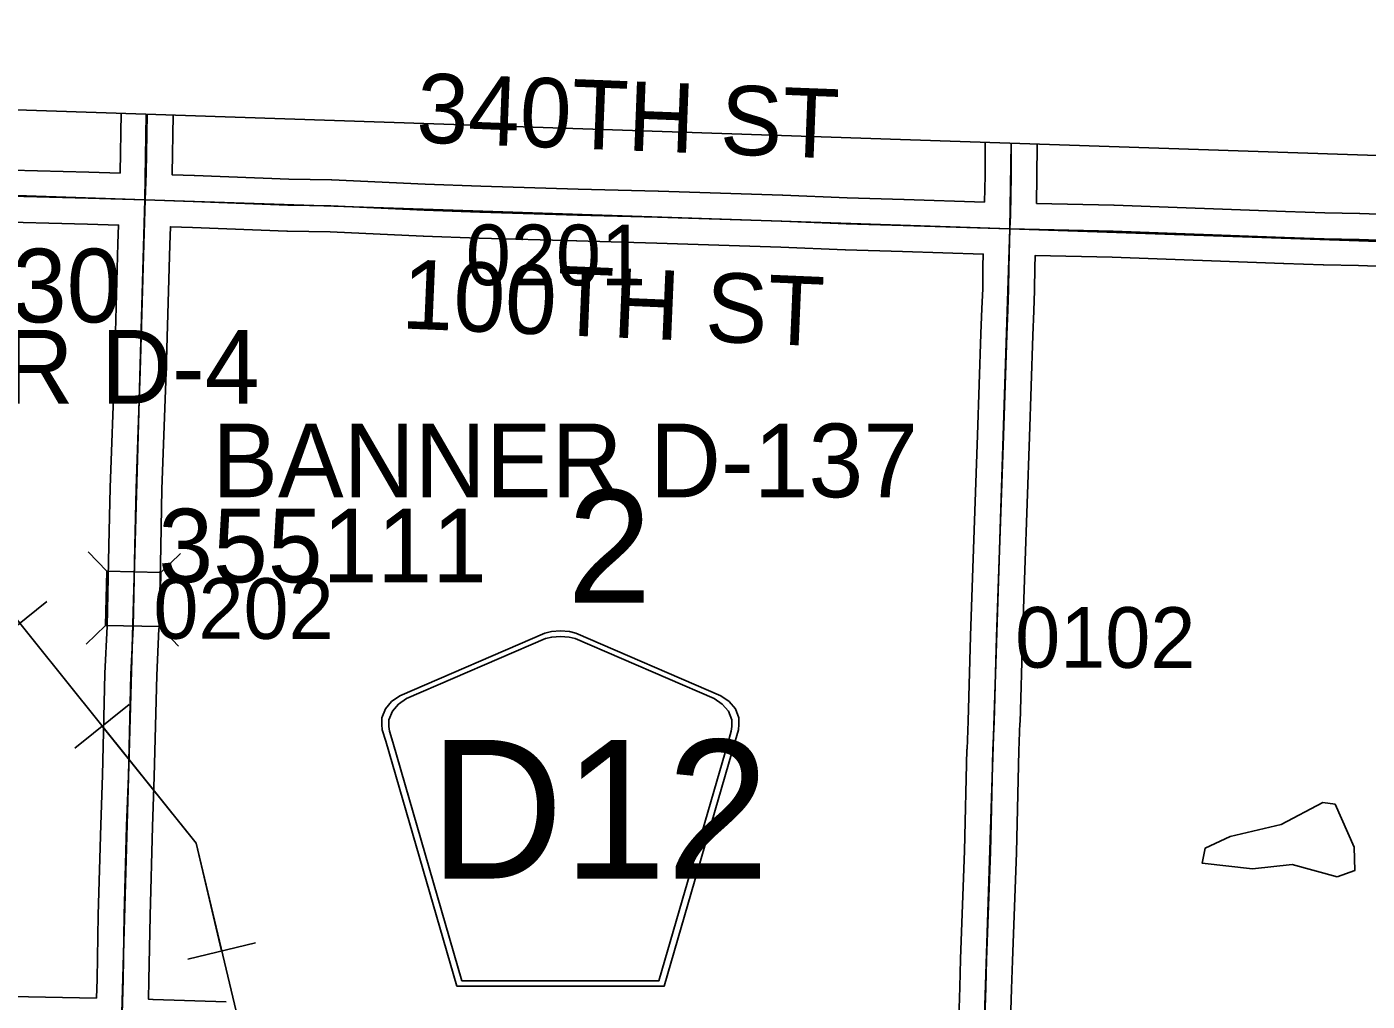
# Model space of a CAD drawing. Extents: x -157.2 to -99.3, y 12.2 to 46.2.
# Drawn here: x -134.532 to -132.984, y 39.874 to 40.999 of the extents above; entities that cross this region are included whole.
import ezdxf

# ---------------------------------------------------------------- set-up
doc = ezdxf.new("R2010")
doc.units = 0
for name, color, linetype in [('tdCoClipBndry', 7, 'Continuous'), ('tdCoCoAdjSecRdTxt', 7, 'Continuous'), ('tdCoCoBndry', 7, 'Continuous'), ('tdCoHydroRiver', 7, 'Continuous'), ('tdCoPipe', 7, 'Continuous'), ('tdCoSecRdNmbr', 7, 'Continuous'), ('tdCoSecRdTxt', 7, 'Continuous'), ('tdCoSecRteBand', 7, 'Continuous'), ('tdCoSecRteCL', 7, 'Continuous'), ('tdCoSectLine', 7, 'Continuous'), ('tdCoSectNmbr', 7, 'Continuous'), ('tdCoShieldCoRteHrd', 7, 'Continuous'), ('tdCoStrucSec', 7, 'Continuous'), ('tdCoStrucSecCoName', 7, 'Continuous'), ('tdCoStrucSecFHWANum', 7, 'Continuous'), ('tdCoSurfGravel', 7, 'Continuous'), ('tdCoTwpBndryShd', 7, 'Continuous')]:
    doc.layers.add(name, color=color, linetype=linetype)

msp = doc.modelspace()

# ---------------------------------------------------------------- linework, layer by layer
at = {"layer": 'tdCoClipBndry'}
msp.add_lwpolyline([(-137.3849, 40.9986), (-130.3617, 40.7621), (-129.3761, 40.7352), (-128.3918, 40.7165), (-127.3846, 40.6647), (-126.387, 40.641), (-124.3513, 40.57), (-123.3516, 40.5465), (-121.3552, 40.48), (-120.3594, 40.4386), (-118.3228, 40.3917), (-115.3169, 40.3414), (-114.3264, 40.3124), (-114.2927, 40.3054), (-114.257, 40.2814), (-114.2379, 40.2528), (-114.2294, 40.2106), (-114.247, 39.2403), (-114.2573, 38.2439), (-114.2917, 37.2483), (-114.3338, 36.2543), (-114.3541, 35.2589), (-114.3899, 34.3598)], dxfattribs=at)
at = {"layer": 'tdCoCoBndry'}
msp.add_lwpolyline([(-135.3934, 40.8324), (-134.3958, 40.7988), (-133.3972, 40.7654), (-132.3984, 40.7315), (-131.3628, 40.6937), (-130.3647, 40.6622), (-129.3784, 40.6353), (-128.3937, 40.6165), (-127.3884, 40.5648), (-126.3904, 40.5411), (-125.354, 40.5038), (-124.3542, 40.47), (-123.355, 40.4466), (-122.3574, 40.4123), (-121.3585, 40.3801), (-120.3626, 40.3387), (-119.3227, 40.3139), (-118.3248, 40.2918), (-117.32, 40.2727), (-116.3236, 40.2604), (-115.3186, 40.2414), (-114.3294, 40.2124)], dxfattribs=at)
at = {"layer": 'tdCoHydroRiver'}
msp.add_lwpolyline([(-133.0192, 40.0178), (-133.0709, 40.032), (-133.1168, 40.027), (-133.175, 40.0335), (-133.1714, 40.0508), (-133.1425, 40.0641), (-133.0837, 40.0781), (-133.0356, 40.1035), (-133.0214, 40.1015), (-132.9993, 40.0519), (-132.9985, 40.0251), (-133.0192, 40.0178)], dxfattribs=at)
at = {"layer": 'tdCoPipe'}
for p, q in [((-134.5718, 40.2849), (-134.509, 40.3353)), ((-134.4767, 40.1663), (-134.414, 40.2167)), ((-134.3464, 39.9228), (-134.268, 39.9415))]:
    msp.add_line(p, q, dxfattribs=at)
for points in [[(-135.0122, 40.8982), (-134.3368, 40.0564), (-134.0306, 38.772), (-132.8761, 37.9982), (-132.2245, 37.0435), (-131.7946, 36.2875), (-131.7592, 36.2046)], [(-134.4453, 40.1915), (-134.3368, 40.0564), (-134.3072, 39.9322)]]:
    msp.add_lwpolyline(points, dxfattribs=at)
at = {"layer": 'tdCoSecRteBand'}
for points in [[(-135.3602, 40.9304), (-135.3622, 40.8615), (-135.3621, 40.8615), (-135.3476, 40.861), (-135.3476, 40.861), (-135.3476, 40.861), (-135.1799, 40.8556), (-135.1797, 40.8556), (-135.1795, 40.8556), (-135.0804, 40.8511), (-135.0121, 40.8484), (-134.904, 40.8452), (-134.9039, 40.8452), (-134.9038, 40.8452), (-134.8136, 40.842), (-134.5797, 40.8339), (-134.4607, 40.8309), (-134.4606, 40.8309), (-134.4605, 40.8309), (-134.4245, 40.8297)], [(-134.4245, 40.8297), (-134.4245, 40.8303), (-134.4231, 40.8988)], [(-134.3631, 40.8968), (-134.3645, 40.8289), (-134.3645, 40.8288), (-134.3645, 40.8286), (-134.3645, 40.8278), (-134.3389, 40.827), (-134.3388, 40.827), (-134.3387, 40.827), (-134.2298, 40.8228), (-134.1805, 40.8218), (-134.1801, 40.8218), (-134.1798, 40.8218), (-134.0721, 40.8171), (-134.008, 40.8146), (-133.8954, 40.8114), (-133.803, 40.809), (-133.8029, 40.809), (-133.8028, 40.809), (-133.6595, 40.8043), (-133.6594, 40.8043), (-133.6593, 40.8043), (-133.585, 40.8013), (-133.5193, 40.7994), (-133.5192, 40.7994), (-133.5192, 40.7993), (-133.4262, 40.7962)], [(-133.4262, 40.7962), (-133.4257, 40.8269), (-133.4254, 40.8627), (-133.4254, 40.8629), (-133.4254, 40.8632), (-133.4254, 40.8652)], [(-133.3654, 40.8632), (-133.3654, 40.8621), (-133.3657, 40.8263), (-133.3657, 40.8262), (-133.3657, 40.826), (-133.3662, 40.7947), (-133.2771, 40.7927), (-133.2769, 40.7927), (-133.2766, 40.7927), (-133.0787, 40.7853), (-133.0334, 40.7838), (-132.9931, 40.7831), (-132.9929, 40.7831), (-132.9927, 40.7831), (-132.9185, 40.7806)], [(-134.4516, 39.8776), (-134.4516, 39.8777), (-134.4511, 39.8995), (-134.4499, 39.9736), (-134.4499, 39.9738), (-134.4499, 39.974), (-134.4469, 40.0776), (-134.4469, 40.0777), (-134.4469, 40.0777), (-134.4449, 40.135), (-134.4422, 40.2518), (-134.4422, 40.2522), (-134.4422, 40.2525), (-134.4395, 40.3069), (-134.4375, 40.3999), (-134.4375, 40.3999), (-134.4375, 40.3999), (-134.4361, 40.4665), (-134.4361, 40.4667), (-134.436, 40.4669), (-134.4311, 40.6022), (-134.427, 40.7485), (-134.427, 40.7485), (-134.427, 40.7486), (-134.4263, 40.7697), (-134.4263, 40.7698), (-134.4264, 40.7698), (-134.4623, 40.7709), (-134.5813, 40.7739)], [(-133.4565, 39.8412), (-133.4549, 39.8905), (-133.4539, 39.9228), (-133.4539, 39.9229), (-133.4539, 39.923), (-133.4493, 40.0475), (-133.4466, 40.1647), (-133.4466, 40.1649), (-133.4465, 40.1651), (-133.4453, 40.1975), (-133.4426, 40.2953), (-133.4426, 40.2954), (-133.4426, 40.2956), (-133.4396, 40.3737), (-133.4342, 40.5275), (-133.4306, 40.6442), (-133.4306, 40.6444), (-133.4306, 40.6446), (-133.4293, 40.6734), (-133.4284, 40.6963), (-133.4281, 40.7213), (-133.4281, 40.7215), (-133.4281, 40.7218), (-133.4277, 40.7363), (-133.5211, 40.7394), (-133.5869, 40.7414), (-133.5871, 40.7414), (-133.5872, 40.7414), (-133.6616, 40.7443), (-133.8047, 40.749), (-133.8971, 40.7515), (-133.8971, 40.7515), (-133.8971, 40.7515), (-134.0098, 40.7547), (-134.01, 40.7547), (-134.0101, 40.7547), (-134.0745, 40.7571), (-134.0745, 40.7571), (-134.0746, 40.7571), (-134.182, 40.7618), (-134.2312, 40.7628), (-134.2315, 40.7628), (-134.2318, 40.7628), (-134.341, 40.767), (-134.3663, 40.7678), (-134.367, 40.7468), (-134.3712, 40.6003), (-134.3712, 40.6002), (-134.3712, 40.6001), (-134.3761, 40.465), (-134.3776, 40.3986), (-134.3795, 40.3052), (-134.3795, 40.3047), (-134.3796, 40.3043), (-134.3822, 40.25), (-134.385, 40.1335), (-134.385, 40.1333), (-134.385, 40.1331), (-134.3869, 40.0758), (-134.3899, 39.9725), (-134.3911, 39.8984), (-134.3911, 39.8983), (-134.3911, 39.8982), (-134.3916, 39.8764), (-134.3867, 39.8763), (-134.3865, 39.8763), (-134.3862, 39.8763), (-134.3021, 39.8733)], [(-132.9204, 40.7206), (-132.9944, 40.7231), (-133.0347, 40.7238), (-133.0349, 40.7238), (-133.0351, 40.7238), (-133.0807, 40.7253), (-133.0808, 40.7253), (-133.0809, 40.7253), (-133.2787, 40.7327), (-133.3677, 40.7347), (-133.3677, 40.7345), (-133.3681, 40.7204), (-133.3684, 40.6953), (-133.3684, 40.6948), (-133.3684, 40.6943), (-133.3694, 40.6709), (-133.3694, 40.6709), (-133.3694, 40.6709), (-133.3706, 40.6422), (-133.3742, 40.5256), (-133.3742, 40.5255), (-133.3743, 40.5255), (-133.3797, 40.3716), (-133.3797, 40.3715), (-133.3797, 40.3715), (-133.3826, 40.2935), (-133.3853, 40.1957), (-133.3853, 40.1956), (-133.3854, 40.1954), (-133.3866, 40.1631), (-133.3893, 40.0459), (-133.3893, 40.0457), (-133.3893, 40.0455), (-133.394, 39.9208), (-133.395, 39.8886), (-133.395, 39.8886), (-133.395, 39.8886), (-133.3966, 39.8387)], [(-134.7072, 39.8847), (-134.5303, 39.8792), (-134.4517, 39.8776), (-134.4516, 39.8776)]]:
    msp.add_lwpolyline(points, dxfattribs=at)
at = {"layer": 'tdCoSecRteCL'}
for points in [[(-134.3954, 40.7988), (-134.3945, 40.8295), (-134.3931, 40.8978)], [(-133.3969, 40.7654), (-133.3964, 40.7814), (-133.3957, 40.8265), (-133.3954, 40.8625), (-133.3954, 40.8642)], [(-135.3931, 40.8324), (-135.3485, 40.831), (-135.1808, 40.8256), (-135.0817, 40.8212), (-135.0131, 40.8184), (-134.9049, 40.8152), (-134.8146, 40.812), (-134.5806, 40.8039), (-134.4615, 40.8009), (-134.3954, 40.7988)], [(-134.4224, 39.847), (-134.4211, 39.8989), (-134.4199, 39.9731), (-134.4169, 40.0767), (-134.4149, 40.1342), (-134.4122, 40.2511), (-134.4095, 40.3058), (-134.4075, 40.3993), (-134.4061, 40.4659), (-134.4012, 40.6012), (-134.397, 40.7477), (-134.3954, 40.7988)], [(-134.3954, 40.7988), (-134.3399, 40.797), (-134.2307, 40.7928), (-134.1811, 40.7918), (-134.0733, 40.7871), (-134.009, 40.7847), (-133.8963, 40.7814), (-133.8038, 40.779), (-133.6605, 40.7743), (-133.586, 40.7713), (-133.5202, 40.7694), (-133.4097, 40.7657), (-133.3969, 40.7654)], [(-133.4276, 39.8097), (-133.4249, 39.8895), (-133.424, 39.9218), (-133.4193, 40.0466), (-133.4166, 40.164), (-133.4153, 40.1966), (-133.4126, 40.2945), (-133.4097, 40.3726), (-133.4042, 40.5265), (-133.4006, 40.6433), (-133.3994, 40.6721), (-133.3984, 40.6956), (-133.3981, 40.721), (-133.3969, 40.7654)], [(-133.3969, 40.7654), (-133.2778, 40.7627), (-133.0797, 40.7553), (-133.0341, 40.7538), (-132.9937, 40.7531), (-132.9194, 40.7506), (-132.8033, 40.7469), (-132.7732, 40.7452), (-132.7091, 40.7445), (-132.6413, 40.7413), (-132.5799, 40.738), (-132.5143, 40.7351), (-132.4477, 40.7331), (-132.3409, 40.7297), (-132.2031, 40.7257), (-132.0038, 40.7178), (-131.8726, 40.7138)]]:
    msp.add_lwpolyline(points, dxfattribs=at)
at = {"layer": 'tdCoSectLine'}
for points in [[(-134.3958, 40.7988), (-134.3942, 40.8979)], [(-133.3972, 40.7654), (-133.3957, 40.8642)], [(-135.3934, 40.8324), (-134.3958, 40.7988)], [(-134.4227, 39.847), (-134.3958, 40.7988)], [(-134.3958, 40.7988), (-133.3972, 40.7654)], [(-133.4279, 39.8097), (-133.3972, 40.7654)], [(-133.3972, 40.7654), (-132.3984, 40.7315)]]:
    msp.add_lwpolyline(points, dxfattribs=at)
at = {"layer": 'tdCoShieldCoRteHrd'}
for points in [[(-134.0358, 39.8914), (-134.1178, 40.1743), (-134.1217, 40.1875), (-134.1224, 40.1934), (-134.1224, 40.2012), (-134.1181, 40.2115), (-134.1109, 40.22), (-134.1013, 40.2267), (-133.934, 40.299), (-133.9265, 40.3006), (-133.9161, 40.3016), (-133.9057, 40.3006), (-133.8981, 40.299), (-133.7309, 40.2267), (-133.7213, 40.22), (-133.714, 40.2115), (-133.7098, 40.2012), (-133.7098, 40.1934), (-133.7105, 40.1875), (-133.7144, 40.1743), (-133.7963, 39.8914)], [(-134.03, 39.8978), (-134.1097, 40.173), (-134.1134, 40.1857), (-134.1141, 40.1913), (-134.1141, 40.1988), (-134.1101, 40.2087), (-134.1031, 40.2169), (-134.0939, 40.2233), (-133.9333, 40.2927), (-133.9261, 40.2943), (-133.9161, 40.2952), (-133.9061, 40.2943), (-133.8989, 40.2927), (-133.7383, 40.2233), (-133.7291, 40.2169), (-133.7221, 40.2087), (-133.718, 40.1988), (-133.718, 40.1913), (-133.7187, 40.1857), (-133.7224, 40.173), (-133.8022, 39.8978)]]:
    msp.add_lwpolyline(points, close=True, dxfattribs=at)
at = {"layer": 'tdCoStrucSec'}
for p, q in [((-134.4398, 40.3703), (-134.4615, 40.3929)), ((-134.3773, 40.369), (-134.3547, 40.3907)), ((-134.4412, 40.3077), (-134.4638, 40.2861)), ((-134.3786, 40.3064), (-134.3569, 40.2838))]:
    msp.add_line(p, q, dxfattribs=at)
msp.add_lwpolyline([(-134.4412, 40.3077), (-134.4398, 40.3703), (-134.3773, 40.369), (-134.3786, 40.3064)], close=True, dxfattribs=at)
at = {"layer": 'tdCoSurfGravel'}
for points in [[(-134.3954, 40.7988), (-134.3945, 40.8295), (-134.3931, 40.8978)], [(-133.3969, 40.7654), (-133.3964, 40.7814), (-133.3957, 40.8265), (-133.3954, 40.8625), (-133.3954, 40.8642)], [(-134.5806, 40.8039), (-134.4615, 40.8009), (-134.3954, 40.7988), (-134.3399, 40.797), (-134.2307, 40.7928), (-134.1811, 40.7918), (-134.0733, 40.7871), (-134.009, 40.7847), (-133.8963, 40.7814), (-133.8038, 40.779), (-133.6605, 40.7743), (-133.586, 40.7713), (-133.5202, 40.7694), (-133.4097, 40.7657), (-133.3969, 40.7654), (-133.2778, 40.7627), (-133.0797, 40.7553), (-133.0341, 40.7538), (-132.9937, 40.7531), (-132.9194, 40.7506)], [(-134.4224, 39.847), (-134.4211, 39.8989), (-134.4199, 39.9731), (-134.4169, 40.0767), (-134.4149, 40.1342), (-134.4122, 40.2511), (-134.4095, 40.3058), (-134.4075, 40.3993), (-134.4061, 40.4659), (-134.4012, 40.6012), (-134.397, 40.7477), (-134.3954, 40.7988)], [(-133.4276, 39.8097), (-133.4249, 39.8895), (-133.424, 39.9218), (-133.4193, 40.0466), (-133.4166, 40.164), (-133.4153, 40.1966), (-133.4126, 40.2945), (-133.4097, 40.3726), (-133.4042, 40.5265), (-133.4006, 40.6433), (-133.3994, 40.6721), (-133.3984, 40.6956), (-133.3981, 40.721), (-133.3969, 40.7654)]]:
    msp.add_lwpolyline(points, dxfattribs=at)
at = {"layer": 'tdCoTwpBndryShd'}
msp.add_lwpolyline([(-135.3934, 40.8324), (-134.3958, 40.7988), (-133.3972, 40.7654), (-132.3984, 40.7315), (-131.3628, 40.6937), (-130.3647, 40.6622), (-129.3784, 40.6353), (-128.3937, 40.6165), (-127.3884, 40.5648), (-126.3904, 40.5411), (-125.354, 40.5038), (-124.3542, 40.47), (-123.355, 40.4466), (-122.3574, 40.4123), (-121.3585, 40.3801), (-120.3626, 40.3387), (-119.3227, 40.3139)], dxfattribs=at)

# ---------------------------------------------------------------- texts
at = {"layer": 'tdCoCoAdjSecRdTxt'}
msp.add_text('340TH ST', height=0.08, rotation=357.7839, dxfattribs=at).set_placement((-134.0831, 40.8653))
at = {"layer": 'tdCoSecRdNmbr'}
for s, rotation, p in [('0201', 359.8977, (-134.0254, 40.7005)), ('0202', 359.8974, (-134.3861, 40.2925)), ('0102', 359.8982, (-133.391, 40.2591))]:
    msp.add_text(s, height=0.07, rotation=rotation, dxfattribs=at).set_placement(p)
at = {"layer": 'tdCoSecRdTxt'}
msp.add_text('100TH ST', height=0.08, rotation=357.5573, dxfattribs=at).set_placement((-134.1003, 40.6506))
at = {"layer": 'tdCoSectNmbr'}
msp.add_text('2', height=0.13, rotation=359.8977, dxfattribs=at).set_placement((-133.9078, 40.3342))
at = {"layer": 'tdCoShieldCoRteHrd'}
msp.add_text('D12', height=0.16, dxfattribs=at).set_placement((-134.0671, 40.0157))
at = {"layer": 'tdCoStrucSecCoName'}
for s, p in [('BANNER D-4', (-134.9518, 40.5638)), ('BANNER D-137', (-134.318, 40.4557))]:
    msp.add_text(s, height=0.085, dxfattribs=at).set_placement(p)
at = {"layer": 'tdCoStrucSecFHWANum'}
for s, p in [('364730', (-134.8023, 40.6575)), ('355111', (-134.3803, 40.3575))]:
    msp.add_text(s, height=0.085, dxfattribs=at).set_placement(p)

doc.saveas('drawing.dxf')
